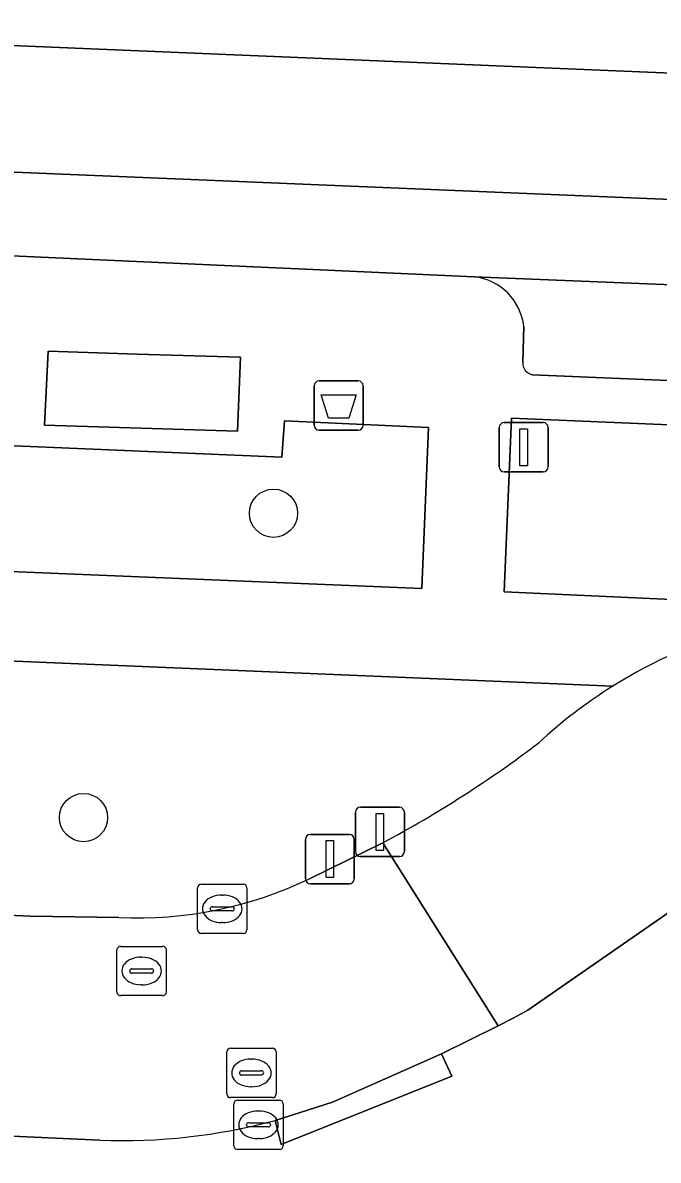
# Model space of a CAD drawing. Extents: x 160077 to 160948, y 386481 to 387498.
# Drawn here: x 160757.65 to 160770.53, y 386859.14 to 386882.21 of the extents above; entities that cross this region are included whole.
import ezdxf

# ---------------------------------------------------------------- set-up
doc = ezdxf.new("R2010")
doc.units = 0
for name, color, linetype in [('IMGEO_Afsluitpaal', 7, 'Continuous'), ('IMGEO_Afvalbak', 7, 'Continuous'), ('IMGEO_Boom', 7, 'Continuous'), ('IMGEO_Brandkraan', 7, 'Continuous'), ('IMGEO_Groenvoorziening', 7, 'Continuous'), ('IMGEO_Kolk', 7, 'Continuous'), ('IMGEO_Lichtmast', 7, 'Continuous'), ('IMGEO_Parkeervlak_open', 7, 'Continuous'), ('IMGEO_Rijbaan_lokaal_gesloten', 7, 'Continuous'), ('IMGEO_Rijbaan_lokaal_open', 7, 'Continuous'), ('IMGEO_Rioolput', 7, 'Continuous'), ('IMGEO_Voetpad_gesloten', 7, 'Continuous'), ('IMGEO_Voetpad_open', 7, 'Continuous')]:
    doc.layers.add(name, color=color, linetype=linetype)

msp = doc.modelspace()

# ---------------------------------------------------------------- linework, layer by layer
at = {"layer": 'IMGEO_Afsluitpaal'}
for p, q in [((160764.49, 386866.297), (160765.28, 386866.297)), ((160765.28, 386866.297), (160764.49, 386866.297)), ((160764.39, 386865.397), (160764.39, 386866.197)), ((160764.39, 386866.197), (160764.39, 386865.397)), ((160765.38, 386866.197), (160765.38, 386865.397)), ((160765.38, 386865.397), (160765.38, 386866.197)), ((160763.376, 386864.845), (160763.376, 386865.645)), ((160763.376, 386865.645), (160763.376, 386864.845)), ((160763.476, 386865.745), (160764.266, 386865.745)), ((160764.266, 386865.745), (160763.476, 386865.745)), ((160764.366, 386865.645), (160764.366, 386864.845)), ((160764.366, 386864.845), (160764.366, 386865.645)), ((160765.28, 386865.297), (160764.49, 386865.297)), ((160764.49, 386865.297), (160765.28, 386865.297)), ((160764.266, 386864.745), (160763.476, 386864.745)), ((160763.476, 386864.745), (160764.266, 386864.745))]:
    msp.add_line(p, q, dxfattribs=at)
for points in [[(160764.81, 386866.172), (160764.96, 386866.172), (160764.96, 386865.422), (160764.81, 386865.422), (160764.81, 386866.172)], [(160763.796, 386865.62), (160763.946, 386865.62), (160763.946, 386864.87), (160763.796, 386864.87), (160763.796, 386865.62)]]:
    msp.add_lwpolyline(points, dxfattribs=at)
for centre, start, end in [((160764.49, 386866.197), 90, 180), ((160764.49, 386866.197), 90, 180), ((160765.28, 386866.197), 0, 90), ((160765.28, 386866.197), 360, 90), ((160763.476, 386865.645), 90, 180), ((160763.476, 386865.645), 90, 180), ((160764.266, 386865.645), 0, 90), ((160764.266, 386865.645), 360, 90), ((160764.49, 386865.397), 180, 270), ((160764.49, 386865.397), 180, 270), ((160765.28, 386865.397), 270, 0), ((160765.28, 386865.397), 270, 0), ((160763.476, 386864.845), 180, 270), ((160763.476, 386864.845), 180, 270), ((160764.266, 386864.845), 270, 0), ((160764.266, 386864.845), 270, 0)]:
    msp.add_arc(centre, 0.1, start, end, dxfattribs=at)
at = {"layer": 'IMGEO_Afvalbak'}
for p, q in [((160763.554, 386874.043), (160763.554, 386874.843)), ((160763.554, 386874.843), (160763.554, 386874.043)), ((160763.654, 386874.943), (160764.444, 386874.943)), ((160764.444, 386874.943), (160763.654, 386874.943)), ((160764.544, 386874.843), (160764.544, 386874.043)), ((160764.544, 386874.043), (160764.544, 386874.843)), ((160764.444, 386873.943), (160763.654, 386873.943)), ((160763.654, 386873.943), (160764.444, 386873.943))]:
    msp.add_line(p, q, dxfattribs=at)
msp.add_lwpolyline([(160763.697, 386874.657), (160764.401, 386874.657), (160764.252, 386874.187), (160763.846, 386874.187), (160763.697, 386874.657)], dxfattribs=at)
for centre, start, end in [((160763.654, 386874.843), 90, 180), ((160763.654, 386874.843), 90, 180), ((160764.444, 386874.843), 0, 90), ((160764.444, 386874.843), 360, 90), ((160763.654, 386874.043), 180, 270), ((160763.654, 386874.043), 180, 270), ((160764.444, 386874.043), 270, 0), ((160764.444, 386874.043), 270, 0)]:
    msp.add_arc(centre, 0.1, start, end, dxfattribs=at)
at = {"layer": 'IMGEO_Boom'}
for centre in [(160762.728, 386872.259), (160758.878, 386866.087)]:
    msp.add_circle(centre, 0.489, dxfattribs=at)
at = {"layer": 'IMGEO_Brandkraan'}
for p, q in [((160759.555, 386862.55), (160759.555, 386863.402)), ((160759.63, 386863.476), (160760.482, 386863.476)), ((160760.556, 386863.402), (160760.556, 386862.55)), ((160760.043, 386863.256), (160760.068, 386863.256)), ((160759.814, 386862.97), (160759.814, 386862.982)), ((160760.252, 386862.933), (160759.854, 386862.933)), ((160759.857, 386863.019), (160760.255, 386863.019)), ((160760.298, 386862.982), (160760.298, 386862.97)), ((160760.066, 386862.696), (160760.041, 386862.696)), ((160760.482, 386862.476), (160759.63, 386862.476))]:
    msp.add_line(p, q, dxfattribs=at)
for points in [[(160759.555, 386862.55), (160759.555, 386863.402)], [(160759.63, 386863.476), (160760.482, 386863.476)], [(160760.556, 386863.402), (160760.556, 386862.55)], [(160760.482, 386862.476), (160759.63, 386862.476)]]:
    msp.add_lwpolyline(points, dxfattribs=at)
for centre, radius, start, end in [((160759.632, 386863.4), 0.0765, 91.552, 178.448), ((160759.632, 386863.4), 0.0765, 91.552, 178.448), ((160760.48, 386863.4), 0.0765, 1.552, 88.448), ((160760.48, 386863.4), 0.0765, 1.552, 88.448), ((160759.854, 386862.979), 0.0403, 85.8775, 175.7526), ((160759.851, 386862.969), 0.0366, 178.938, 274.7102), ((160760.255, 386862.976), 0.043, 264.8664, 352.4533), ((160760.259, 386862.981), 0.0386, 1.7309, 96.639), ((160759.632, 386862.552), 0.0765, 181.552, 268.448), ((160759.632, 386862.552), 0.0765, 181.552, 268.448), ((160760.48, 386862.552), 0.0765, 271.552, 358.448), ((160760.48, 386862.552), 0.0765, 271.552, 358.448)]:
    msp.add_arc(centre, radius, start, end, dxfattribs=at)
for centre, major_axis, ratio, start_param, end_param in [((160760.042, 386862.976), (-0.387, 0.002), 0.722429, 4.712389, 7.853982), ((160760.067, 386862.976), (-0.39, 0.002), 0.717154, 1.570796, 4.712389)]:
    msp.add_ellipse(centre, major_axis=major_axis, ratio=ratio, start_param=start_param, end_param=end_param, dxfattribs=at)
at = {"layer": 'IMGEO_Groenvoorziening'}
for points in [[(160742.402, 386874.007), (160742.333, 386871.698), (160765.736, 386870.733), (160765.868, 386873.997), (160762.954, 386874.131), (160762.897, 386873.397), (160757.155, 386873.641)], [(160785.161, 386870.179), (160785.303, 386873.436), (160767.554, 386874.188), (160767.402, 386870.668), (160770.804, 386870.513)], [(160769.603, 386868.752), (160742.284, 386869.893), (160742.195, 386864.821), (160743.491, 386864.727), (160757.804, 386864.091), (160759.592, 386864.06)], [(160763.472, 386864.852), (160764.946, 386865.578)]]:
    msp.add_lwpolyline(points, dxfattribs=at)
for centre, radius, start, end in [((160774.927, 386860.247), 10.034, 122.048, 132.845), ((160753.667, 386886.634), 23.887, 298.1775, 307.1866), ((160759.969, 386872.114), 8.062, 267.3205, 295.7534)]:
    msp.add_arc(centre, radius, start, end, dxfattribs=at)
at = {"layer": 'IMGEO_Kolk'}
for p, q in [((160761.189, 386863.811), (160761.189, 386864.663)), ((160761.264, 386864.737), (160762.116, 386864.737)), ((160762.19, 386864.663), (160762.19, 386863.811)), ((160761.677, 386864.517), (160761.702, 386864.517)), ((160761.448, 386864.231), (160761.448, 386864.243)), ((160761.491, 386864.28), (160761.889, 386864.28)), ((160761.932, 386864.243), (160761.932, 386864.231)), ((160761.886, 386864.194), (160761.488, 386864.194)), ((160761.7, 386863.957), (160761.675, 386863.957)), ((160762.116, 386863.737), (160761.264, 386863.737)), ((160761.923, 386859.431), (160761.923, 386860.283)), ((160761.998, 386860.357), (160762.85, 386860.357)), ((160762.924, 386860.283), (160762.924, 386859.431)), ((160762.411, 386860.137), (160762.436, 386860.137)), ((160762.182, 386859.851), (160762.182, 386859.863)), ((160762.225, 386859.9), (160762.623, 386859.9)), ((160762.666, 386859.863), (160762.666, 386859.851)), ((160762.62, 386859.814), (160762.222, 386859.814)), ((160762.434, 386859.577), (160762.409, 386859.577)), ((160762.85, 386859.357), (160761.998, 386859.357))]:
    msp.add_line(p, q, dxfattribs=at)
for points in [[(160761.189, 386863.811), (160761.189, 386864.663)], [(160761.264, 386864.737), (160762.116, 386864.737)], [(160762.19, 386864.663), (160762.19, 386863.811)], [(160762.116, 386863.737), (160761.264, 386863.737)], [(160761.923, 386859.431), (160761.923, 386860.283)], [(160761.998, 386860.357), (160762.85, 386860.357)], [(160762.924, 386860.283), (160762.924, 386859.431)], [(160762.85, 386859.357), (160761.998, 386859.357)]]:
    msp.add_lwpolyline(points, dxfattribs=at)
for centre, radius, start, end in [((160761.266, 386864.661), 0.0765, 91.552, 178.448), ((160761.266, 386864.661), 0.0765, 91.552, 178.448), ((160762.114, 386864.661), 0.0765, 1.552, 88.448), ((160762.114, 386864.661), 0.0765, 1.552, 88.448), ((160761.488, 386864.24), 0.0403, 85.8775, 175.7526), ((160761.485, 386864.23), 0.0366, 178.938, 274.7102), ((160761.889, 386864.237), 0.043, 264.8664, 352.4533), ((160761.893, 386864.242), 0.0386, 1.7309, 96.639), ((160761.266, 386863.813), 0.0765, 181.552, 268.448), ((160761.266, 386863.813), 0.0765, 181.552, 268.448), ((160762.114, 386863.813), 0.0765, 271.552, 358.448), ((160762.114, 386863.813), 0.0765, 271.552, 358.448), ((160762, 386860.281), 0.0765, 91.552, 178.448), ((160762, 386860.281), 0.0765, 91.552, 178.448), ((160762.848, 386860.281), 0.0765, 1.552, 88.448), ((160762.848, 386860.281), 0.0765, 1.552, 88.448), ((160762.222, 386859.86), 0.0403, 85.8775, 175.7526), ((160762.219, 386859.85), 0.0366, 178.938, 274.7102), ((160762.623, 386859.857), 0.043, 264.8664, 352.4533), ((160762.627, 386859.862), 0.0386, 1.7309, 96.639), ((160762, 386859.433), 0.0765, 181.552, 268.448), ((160762, 386859.433), 0.0765, 181.552, 268.448), ((160762.848, 386859.433), 0.0765, 271.552, 358.448), ((160762.848, 386859.433), 0.0765, 271.552, 358.448)]:
    msp.add_arc(centre, radius, start, end, dxfattribs=at)
for centre, major_axis, ratio, start_param, end_param in [((160761.676, 386864.237), (-0.387, 0.002), 0.722429, 4.712389, 7.853982), ((160761.701, 386864.237), (-0.39, 0.002), 0.717154, 1.570796, 4.712389), ((160762.41, 386859.857), (-0.387, 0.002), 0.722429, 4.712389, 7.853982), ((160762.435, 386859.857), (-0.39, 0.002), 0.717154, 1.570796, 4.712389)]:
    msp.add_ellipse(centre, major_axis=major_axis, ratio=ratio, start_param=start_param, end_param=end_param, dxfattribs=at)
at = {"layer": 'IMGEO_Lichtmast'}
for p, q in [((160767.303, 386873.197), (160767.303, 386873.997)), ((160767.303, 386873.997), (160767.303, 386873.197)), ((160767.403, 386874.097), (160768.193, 386874.097)), ((160768.193, 386874.097), (160767.403, 386874.097)), ((160768.293, 386873.997), (160768.293, 386873.197)), ((160768.293, 386873.197), (160768.293, 386873.997)), ((160768.193, 386873.097), (160767.403, 386873.097)), ((160767.403, 386873.097), (160768.193, 386873.097))]:
    msp.add_line(p, q, dxfattribs=at)
msp.add_lwpolyline([(160767.723, 386873.972), (160767.873, 386873.972), (160767.873, 386873.222), (160767.723, 386873.222), (160767.723, 386873.972)], dxfattribs=at)
for centre, start, end in [((160767.403, 386873.997), 90, 180), ((160767.403, 386873.997), 90, 180), ((160768.193, 386873.997), 0, 90), ((160768.193, 386873.997), 360, 90), ((160767.403, 386873.197), 180, 270), ((160767.403, 386873.197), 180, 270), ((160768.193, 386873.197), 270, 0), ((160768.193, 386873.197), 270, 0)]:
    msp.add_arc(centre, 0.1, start, end, dxfattribs=at)
at = {"layer": 'IMGEO_Parkeervlak_open'}
for points in [[(160835.02, 386874.21), (160808.053, 386875.383), (160766.797, 386877.056)], [(160767.8, 386876.046), (160767.779, 386875.324)], [(160767.979, 386875.063), (160805.778, 386873.482), (160826.91, 386872.581), (160831.754, 386872.393), (160831.882, 386872.388)]]:
    msp.add_lwpolyline(points, dxfattribs=at)
for centre, radius, start, end in [((160766.661, 386875.918), 1.146, 6.4253, 83.1762), ((160768.028, 386875.308), 0.25, 176.3199, 258.6048)]:
    msp.add_arc(centre, radius, start, end, dxfattribs=at)
at = {"layer": 'IMGEO_Rijbaan_lokaal_gesloten'}
for points in [[(160863.663, 386879.082), (160862.969, 386879.116), (160846.402, 386879.771), (160846.162, 386879.773), (160839.174, 386880.052), (160837.108, 386880.156), (160768.112, 386883.095), (160751.946, 386883.602), (160748.785, 386883.77), (160748.715, 386882.113), (160851.814, 386877.783), (160863.542, 386877.585)], [(160748.555, 386879.546), (160748.445, 386877.793), (160751.613, 386877.745), (160766.797, 386877.056), (160808.053, 386875.383), (160835.02, 386874.21)], [(160833.059, 386876.029), (160748.555, 386879.546)]]:
    msp.add_lwpolyline(points, dxfattribs=at)
at = {"layer": 'IMGEO_Rijbaan_lokaal_open'}
for points in [[(160748.715, 386882.113), (160748.555, 386879.546), (160833.059, 386876.029)], [(160851.493, 386873.373), (160851.814, 386877.783), (160748.715, 386882.113)], [(160762.759, 386859.943), (160763.927, 386860.318), (160766.13, 386861.294), (160767.281, 386861.865), (160764.946, 386865.578), (160763.472, 386864.852)], [(160764.946, 386865.578), (160767.281, 386861.865), (160767.583, 386862.022), (160767.884, 386862.182), (160771.341, 386864.582)], [(160759.592, 386864.06), (160757.804, 386864.091), (160743.491, 386864.727), (160742.195, 386864.821), (160742.01, 386860.227), (160743.156, 386860.211), (160745.445, 386860.122), (160753.42, 386859.813), (160757.131, 386859.637), (160759.209, 386859.546)]]:
    msp.add_lwpolyline(points, dxfattribs=at)
for centre, radius, start, end in [((160774.928, 386860.248), 10.034, 88.2799, 122.0527), ((160774.927, 386860.247), 10.034, 122.048, 132.845), ((160753.667, 386886.634), 23.887, 298.1775, 307.1866), ((160759.969, 386872.114), 8.062, 267.3205, 295.7534), ((160759.672, 386871.477), 11.94, 267.7781, 284.9838)]:
    msp.add_arc(centre, radius, start, end, dxfattribs=at)
at = {"layer": 'IMGEO_Rioolput'}
for p, q in [((160761.781, 386860.482), (160761.781, 386861.334)), ((160761.856, 386861.408), (160762.708, 386861.408)), ((160762.782, 386861.334), (160762.782, 386860.482)), ((160762.269, 386861.188), (160762.294, 386861.188)), ((160762.04, 386860.902), (160762.04, 386860.914)), ((160762.478, 386860.865), (160762.08, 386860.865)), ((160762.083, 386860.951), (160762.481, 386860.951)), ((160762.524, 386860.914), (160762.524, 386860.902)), ((160762.292, 386860.628), (160762.267, 386860.628)), ((160762.708, 386860.408), (160761.856, 386860.408))]:
    msp.add_line(p, q, dxfattribs=at)
for points in [[(160761.781, 386860.482), (160761.781, 386861.334)], [(160761.856, 386861.408), (160762.708, 386861.408)], [(160762.782, 386861.334), (160762.782, 386860.482)], [(160762.708, 386860.408), (160761.856, 386860.408)]]:
    msp.add_lwpolyline(points, dxfattribs=at)
for centre, radius, start, end in [((160761.858, 386861.332), 0.0765, 91.552, 178.448), ((160761.858, 386861.332), 0.0765, 91.552, 178.448), ((160762.706, 386861.332), 0.0765, 1.552, 88.448), ((160762.706, 386861.332), 0.0765, 1.552, 88.448), ((160762.08, 386860.911), 0.0403, 85.8775, 175.7526), ((160762.077, 386860.901), 0.0366, 178.938, 274.7102), ((160762.481, 386860.908), 0.043, 264.8664, 352.4533), ((160762.485, 386860.913), 0.0386, 1.7309, 96.639), ((160761.858, 386860.484), 0.0765, 181.552, 268.448), ((160761.858, 386860.484), 0.0765, 181.552, 268.448), ((160762.706, 386860.484), 0.0765, 271.552, 358.448), ((160762.706, 386860.484), 0.0765, 271.552, 358.448)]:
    msp.add_arc(centre, radius, start, end, dxfattribs=at)
for centre, major_axis, ratio, start_param, end_param in [((160762.268, 386860.908), (-0.387, 0.002), 0.722429, 4.712389, 7.853982), ((160762.293, 386860.908), (-0.39, 0.002), 0.717154, 1.570796, 4.712389)]:
    msp.add_ellipse(centre, major_axis=major_axis, ratio=ratio, start_param=start_param, end_param=end_param, dxfattribs=at)
at = {"layer": 'IMGEO_Voetpad_gesloten'}
msp.add_lwpolyline([(160758.09, 386874.043), (160761.997, 386873.922), (160762.06, 386875.426), (160759.963, 386875.488), (160758.159, 386875.548)], close=True, dxfattribs=at)
at = {"layer": 'IMGEO_Voetpad_open'}
for points in [[(160766.797, 386877.056), (160751.613, 386877.745), (160748.445, 386877.793), (160745.439, 386877.885)], [(160767.779, 386875.324), (160767.8, 386876.046)], [(160851.35, 386865.605), (160851.431, 386867.432), (160851.651, 386870.846), (160850.233, 386871.015), (160848.582, 386871.284), (160845.662, 386872.384), (160845.412, 386867.651), (160844.674, 386867.682), (160828.46, 386868.361), (160828.58, 386871.564), (160831.721, 386871.511), (160831.754, 386872.393), (160826.91, 386872.581), (160805.778, 386873.482), (160767.979, 386875.063)], [(160743.407, 386874.955), (160750.612, 386874.63), (160757.204, 386874.354), (160757.155, 386873.641), (160762.897, 386873.397), (160762.954, 386874.131), (160765.868, 386873.997), (160765.736, 386870.733)], [(160770.804, 386870.513), (160767.402, 386870.668), (160767.554, 386874.188), (160785.303, 386873.436), (160785.161, 386870.179), (160781.48, 386870.33)], [(160765.736, 386870.733), (160742.333, 386871.698), (160742.402, 386874.007)], [(160759.209, 386859.546), (160757.131, 386859.637), (160757.108, 386859.138), (160753.397, 386859.314), (160753.42, 386859.813), (160745.445, 386860.122), (160743.156, 386860.211), (160742.01, 386860.227), (160742.195, 386864.821), (160742.284, 386869.893), (160769.603, 386868.752)], [(160771.341, 386864.582), (160767.884, 386862.182), (160767.583, 386862.022), (160767.281, 386861.865), (160766.13, 386861.294), (160766.345, 386860.843), (160762.885, 386859.459), (160762.759, 386859.943)]]:
    msp.add_lwpolyline(points, dxfattribs=at)
for points in [[(160758.09, 386874.043), (160758.159, 386875.548), (160759.963, 386875.488), (160762.06, 386875.426), (160761.997, 386873.922)], [(160766.13, 386861.294), (160763.927, 386860.318), (160762.759, 386859.943), (160762.885, 386859.459), (160766.345, 386860.843)]]:
    msp.add_lwpolyline(points, close=True, dxfattribs=at)
for centre, radius, start, end in [((160766.661, 386875.918), 1.146, 6.4253, 83.1762), ((160768.028, 386875.308), 0.25, 176.3199, 258.6048), ((160774.928, 386860.248), 10.034, 88.2799, 122.0527), ((160759.672, 386871.477), 11.94, 267.7781, 284.9838)]:
    msp.add_arc(centre, radius, start, end, dxfattribs=at)

doc.saveas('drawing.dxf')
